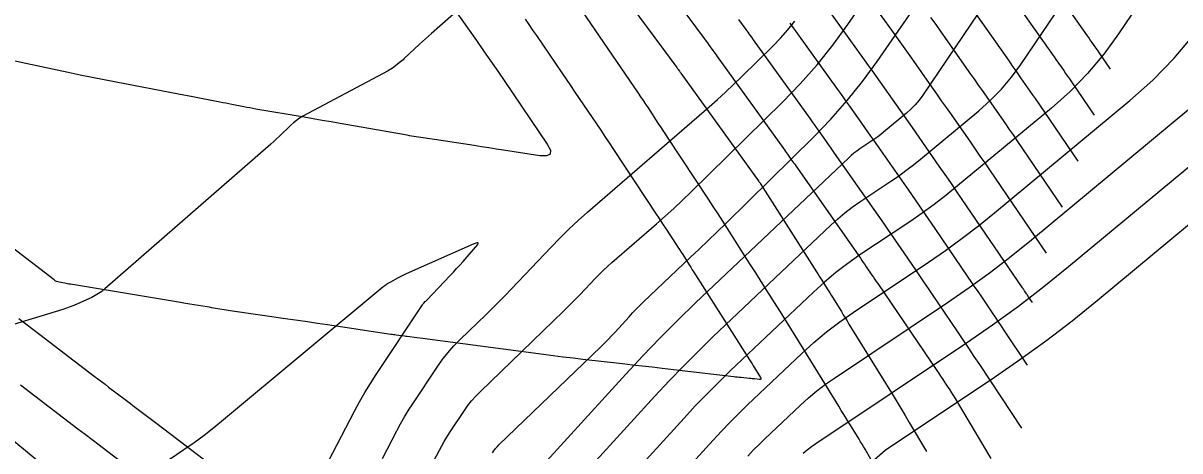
# Model space of a CAD drawing. Extents: x 1005228 to 1008882, y 1883389 to 1885754.
# Drawn here: x 1007916.7 to 1008004.6, y 1884651.8 to 1884684.3 of the extents above; entities that cross this region are included whole.
import ezdxf

# ---------------------------------------------------------------- set-up
doc = ezdxf.new("R2010")
doc.units = 0
for name, color, linetype in [('ATDIMS', 7, 'Continuous'), ('C-ANNO-NOTE', 7, 'Continuous'), ('S_BRIDGE', 7, 'Continuous'), ('TSOBSTACLE', 7, 'Continuous')]:
    doc.layers.add(name, color=color, linetype=linetype)

msp = doc.modelspace()

# ---------------------------------------------------------------- linework, layer by layer
at = {"layer": 'ATDIMS'}
for points in [[(1007960.719, 1884688.602), (1007966.398, 1884680.933), (1007966.423, 1884680.898), (1007966.449, 1884680.863), (1007966.475, 1884680.828), (1007966.5, 1884680.793), (1007966.602, 1884680.653), (1007966.628, 1884680.617), (1007966.653, 1884680.582), (1007966.679, 1884680.547), (1007966.704, 1884680.512), (1007972.45, 1884672.529), (1007972.466, 1884672.506), (1007972.631, 1884672.271), (1007972.658, 1884672.231), (1007972.685, 1884672.191), (1007972.712, 1884672.15), (1007972.738, 1884672.109), (1007977.002, 1884665.41), (1007977.103, 1884665.25), (1007977.205, 1884665.09), (1007977.307, 1884664.93), (1007977.408, 1884664.77), (1007977.815, 1884664.13), (1007977.916, 1884663.97), (1007978.016, 1884663.809), (1007978.117, 1884663.648), (1007978.216, 1884663.487), (1007978.888, 1884662.392), (1007979.033, 1884662.156), (1007979.178, 1884661.919), (1007979.323, 1884661.683), (1007979.468, 1884661.447), (1007982.813, 1884656.009), (1007983.124, 1884655.502), (1007983.432, 1884654.995), (1007983.739, 1884654.486), (1007984.044, 1884653.976), (1007985.364, 1884651.76)], [(1007980.489, 1884686.847), (1007982.698, 1884683.777), (1007983.081, 1884683.244), (1007983.462, 1884682.71), (1007983.842, 1884682.175), (1007984.22, 1884681.638), (1007985.746, 1884679.467), (1007986.115, 1884678.942), (1007986.483, 1884678.417), (1007986.851, 1884677.892), (1007987.219, 1884677.366), (1007988.688, 1884675.264), (1007989.054, 1884674.738), (1007989.419, 1884674.211), (1007989.783, 1884673.683), (1007990.145, 1884673.153), (1007994.45, 1884666.832)], [(1007925.409, 1884650.049), (1007923.069, 1884651.824), (1007922.529, 1884652.234), (1007921.988, 1884652.645), (1007921.448, 1884653.056), (1007920.908, 1884653.467), (1007916.546, 1884656.792)]]:
    msp.add_lwpolyline(points, dxfattribs=at)
at = {"layer": 'C-ANNO-NOTE'}
for points in [[(1008003.85, 1884706.617), (1007985.069, 1884678.832), (1007984.795, 1884678.456), (1007984.496, 1884678.102), (1007984.174, 1884677.771), (1007983.826, 1884677.461), (1007982.094, 1884676.023), (1007981.88, 1884675.849), (1007981.661, 1884675.682), (1007981.437, 1884675.519), (1007981.21, 1884675.363), (1007980.291, 1884674.749), (1007980.065, 1884674.59), (1007979.846, 1884674.423), (1007979.635, 1884674.247), (1007979.431, 1884674.061), (1007967.817, 1884663.046), (1007966.458, 1884661.732), (1007965.122, 1884660.394), (1007963.812, 1884659.032), (1007962.526, 1884657.646), (1007954.954, 1884649.335)], [(1007958.709, 1884649.362), (1007964.733, 1884655.974), (1007965.802, 1884657.127), (1007966.892, 1884658.259), (1007968.002, 1884659.371), (1007969.133, 1884660.463), (1007978.097, 1884668.966), (1007978.619, 1884669.44), (1007979.159, 1884669.891), (1007979.718, 1884670.319), (1007980.296, 1884670.723), (1007982.645, 1884672.293), (1007983.226, 1884672.693), (1007983.797, 1884673.108), (1007984.357, 1884673.537), (1007984.906, 1884673.981), (1007989.334, 1884677.657), (1007990.221, 1884678.448), (1007991.047, 1884679.296), (1007991.809, 1884680.201), (1007992.51, 1884681.162), (1008007.499, 1884703.338)], [(1007952.383, 1884651.665), (1007952.496, 1884651.825), (1007952.617, 1884651.979), (1007952.746, 1884652.126), (1007952.883, 1884652.265), (1007960.61, 1884659.715), (1007960.891, 1884659.99), (1007961.167, 1884660.269), (1007961.439, 1884660.553), (1007961.706, 1884660.842), (1007962.765, 1884662.005), (1007963.033, 1884662.293), (1007963.305, 1884662.576), (1007963.583, 1884662.854), (1007963.866, 1884663.127), (1007967.411, 1884666.49), (1007968.095, 1884667.142), (1007968.777, 1884667.798), (1007969.455, 1884668.456), (1007970.131, 1884669.118), (1007976.798, 1884675.679), (1007978.1, 1884677.022), (1007979.335, 1884678.421), (1007980.503, 1884679.878), (1007981.603, 1884681.39), (1007996, 1884702.185)], [(1007947.663, 1884650.533), (1007948.359, 1884651.873), (1007948.537, 1884652.205), (1007948.724, 1884652.533), (1007948.919, 1884652.855), (1007949.124, 1884653.172), (1007950.255, 1884654.877), (1007950.523, 1884655.258), (1007950.81, 1884655.623), (1007951.117, 1884655.971), (1007951.444, 1884656.303), (1007957.81, 1884662.441), (1007958.119, 1884662.743), (1007958.425, 1884663.047), (1007958.728, 1884663.356), (1007959.026, 1884663.667), (1007960.215, 1884664.92), (1007960.516, 1884665.23), (1007960.824, 1884665.532), (1007961.139, 1884665.826), (1007961.462, 1884666.113), (1007964.846, 1884669.049), (1007965.514, 1884669.638), (1007966.173, 1884670.237), (1007966.822, 1884670.846), (1007967.461, 1884671.466), (1007974.433, 1884678.327), (1007975.772, 1884679.708), (1007977.042, 1884681.147), (1007978.243, 1884682.644), (1007979.374, 1884684.2), (1007985.908, 1884693.636)], [(1008004.823, 1884648.017), (1008003.642, 1884647.294), (1008002.466, 1884646.563), (1007997.773, 1884643.622), (1007996.587, 1884643.045), (1007995.375, 1884642.786), (1007994.136, 1884642.845), (1007992.872, 1884643.221), (1007982.635, 1884647.507), (1007981.01, 1884648.448), (1007980.398, 1884649.488), (1007980.799, 1884650.626), (1007982.214, 1884651.861), (1007990.518, 1884657.414), (1007992.524, 1884658.793), (1007994.492, 1884660.223), (1007996.422, 1884661.703), (1007998.315, 1884663.233), (1008023.689, 1884684.298)], [(1007966.219, 1884649.415), (1007969.148, 1884652.63), (1007969.784, 1884653.315), (1007970.432, 1884653.988), (1007971.092, 1884654.649), (1007971.764, 1884655.298), (1007975.878, 1884659.201), (1007976.806, 1884660.045), (1007977.768, 1884660.847), (1007978.763, 1884661.608), (1007979.791, 1884662.328), (1007985.514, 1884666.155), (1007986.804, 1884667.042), (1007988.07, 1884667.961), (1007989.311, 1884668.913), (1007990.529, 1884669.897), (1008000.798, 1884678.423), (1008002.55, 1884679.984), (1008004.178, 1884681.657), (1008005.682, 1884683.441)], [(1007975.997, 1884651.642), (1007976.303, 1884651.897), (1007976.619, 1884652.139), (1007976.945, 1884652.367), (1007988.384, 1884660.016), (1007990.382, 1884661.39), (1007992.343, 1884662.814), (1007994.266, 1884664.288), (1007996.151, 1884665.813), (1008016.059, 1884682.34)], [(1007971.775, 1884651.409), (1007972.202, 1884651.853), (1007972.636, 1884652.288), (1007973.079, 1884652.716), (1007975.79, 1884655.287), (1007976.402, 1884655.843), (1007977.035, 1884656.372), (1007977.691, 1884656.873), (1007978.368, 1884657.347), (1007986.949, 1884663.085), (1007988.593, 1884664.216), (1007990.206, 1884665.387), (1007991.788, 1884666.601), (1007993.34, 1884667.855), (1008008.428, 1884680.382)], [(1007939.941, 1884651.031), (1007941.907, 1884654.82), (1007942.292, 1884655.537), (1007942.695, 1884656.243), (1007943.117, 1884656.938), (1007943.558, 1884657.622), (1007947.068, 1884662.913), (1007947.092, 1884662.946), (1007947.117, 1884662.977), (1007947.143, 1884663.008), (1007947.172, 1884663.037), (1007947.289, 1884663.149), (1007947.318, 1884663.178), (1007947.347, 1884663.206), (1007947.375, 1884663.235), (1007947.403, 1884663.265), (1007949.176, 1884665.133), (1007949.424, 1884665.396), (1007949.669, 1884665.662), (1007949.912, 1884665.929), (1007950.153, 1884666.198), (1007951.113, 1884667.279), (1007951.281, 1884667.497), (1007951.308, 1884667.611), (1007951.191, 1884667.62), (1007950.932, 1884667.525), (1007945.842, 1884665.255), (1007945.688, 1884665.184), (1007945.534, 1884665.11), (1007945.382, 1884665.033), (1007945.232, 1884664.954), (1007944.633, 1884664.628), (1007944.485, 1884664.543), (1007944.343, 1884664.452), (1007944.205, 1884664.353), (1007944.071, 1884664.247), (1007931.968, 1884654.159), (1007931.236, 1884653.564), (1007930.491, 1884652.987), (1007929.732, 1884652.429), (1007928.959, 1884651.889), (1007920.217, 1884645.936)]]:
    msp.add_lwpolyline(points, dxfattribs=at)
at = {"layer": 'S_BRIDGE'}
for points in [[(1008011.149, 1884700.059), (1007999.951, 1884683.493), (1007998.824, 1884681.946), (1007997.597, 1884680.491), (1007996.269, 1884679.126), (1007994.841, 1884677.853), (1007987.717, 1884671.939), (1007986.834, 1884671.225), (1007985.933, 1884670.534), (1007985.015, 1884669.867), (1007984.079, 1884669.224), (1007980.301, 1884666.697), (1007979.371, 1884666.047), (1007978.472, 1884665.359), (1007977.602, 1884664.633), (1007976.763, 1884663.87), (1007970.448, 1884657.881), (1007969.547, 1884657.01), (1007968.662, 1884656.123), (1007967.793, 1884655.221), (1007966.941, 1884654.302), (1007962.464, 1884649.388)], [(1007958.295, 1884692.819), (1007947.77, 1884683.531), (1007947.54, 1884683.326), (1007947.31, 1884683.119), (1007947.083, 1884682.911), (1007946.856, 1884682.702), (1007945.69, 1884681.615), (1007945.595, 1884681.529), (1007945.498, 1884681.444), (1007945.399, 1884681.362), (1007945.298, 1884681.283), (1007944.89, 1884680.968), (1007944.787, 1884680.892), (1007944.68, 1884680.82), (1007944.571, 1884680.753), (1007944.459, 1884680.69), (1007937.988, 1884677.228), (1007937.735, 1884677.081), (1007937.495, 1884676.918), (1007937.267, 1884676.738), (1007937.05, 1884676.541), (1007936.21, 1884675.721), (1007935.999, 1884675.517), (1007935.785, 1884675.317), (1007935.568, 1884675.12), (1007935.348, 1884674.925), (1007922.939, 1884664.117), (1007922.71, 1884663.93), (1007922.468, 1884663.761), (1007922.215, 1884663.61), (1007921.951, 1884663.476), (1007920.872, 1884662.975), (1007920.601, 1884662.855), (1007920.325, 1884662.745), (1007920.046, 1884662.644), (1007919.764, 1884662.552), (1007914.239, 1884660.873)], [(1007944.035, 1884651.231), (1007945.133, 1884653.346), (1007945.414, 1884653.871), (1007945.709, 1884654.388), (1007946.018, 1884654.896), (1007946.341, 1884655.397), (1007948.184, 1884658.175), (1007948.578, 1884658.735), (1007949, 1884659.27), (1007949.45, 1884659.781), (1007949.929, 1884660.269), (1007951.903, 1884662.172), (1007952.393, 1884662.65), (1007952.879, 1884663.134), (1007953.359, 1884663.623), (1007953.833, 1884664.118), (1007956.849, 1884667.296), (1007957.517, 1884667.983), (1007958.201, 1884668.654), (1007958.901, 1884669.307), (1007959.617, 1884669.944), (1007968.853, 1884677.958), (1007969.481, 1884678.512), (1007970.1, 1884679.075), (1007970.71, 1884679.648), (1007971.311, 1884680.23), (1007973.698, 1884682.579), (1007974.279, 1884683.179), (1007974.831, 1884683.804), (1007975.353, 1884684.454)]]:
    msp.add_lwpolyline(points, dxfattribs=at)
at = {"layer": 'TSOBSTACLE'}
for points in [[(1007963.345, 1884690.064), (1007968.47, 1884683.142), (1007968.554, 1884683.029), (1007968.637, 1884682.916), (1007968.72, 1884682.802), (1007968.802, 1884682.689), (1007969.132, 1884682.234), (1007969.214, 1884682.12), (1007969.297, 1884682.007), (1007969.379, 1884681.893), (1007969.461, 1884681.779), (1007974.5, 1884674.779), (1007974.577, 1884674.671), (1007974.655, 1884674.563), (1007974.732, 1884674.454), (1007974.808, 1884674.345), (1007975.114, 1884673.91), (1007975.191, 1884673.801), (1007975.267, 1884673.692), (1007975.344, 1884673.583), (1007975.42, 1884673.473), (1007980.334, 1884666.444), (1007980.445, 1884666.284), (1007980.555, 1884666.125), (1007980.665, 1884665.965), (1007980.775, 1884665.805), (1007981.212, 1884665.163), (1007981.321, 1884665.002), (1007981.43, 1884664.842), (1007981.539, 1884664.681), (1007981.649, 1884664.521), (1007986.184, 1884657.848), (1007986.263, 1884657.73), (1007986.343, 1884657.612), (1007986.422, 1884657.494), (1007986.501, 1884657.375), (1007986.874, 1884656.811), (1007986.972, 1884656.663), (1007987.069, 1884656.516), (1007987.265, 1884656.22), (1007987.313, 1884656.146), (1007987.361, 1884656.071), (1007987.408, 1884655.996), (1007987.453, 1884655.92), (1007990.248, 1884651.228)], [(1007992.725, 1884690.221), (1007997.553, 1884683.353), (1007997.626, 1884683.248), (1007997.7, 1884683.143), (1007997.774, 1884683.038), (1007997.847, 1884682.933), (1007998.142, 1884682.512), (1007998.215, 1884682.406), (1007998.288, 1884682.301), (1007998.361, 1884682.195), (1007998.434, 1884682.089), (1007999.296, 1884680.823)], [(1007990.631, 1884688.029), (1007994.601, 1884682.382), (1007994.749, 1884682.172), (1007994.896, 1884681.962), (1007995.043, 1884681.751), (1007995.19, 1884681.541), (1007995.778, 1884680.7), (1007995.925, 1884680.489), (1007996.071, 1884680.278), (1007996.217, 1884680.067), (1007996.361, 1884679.855), (1007998.085, 1884677.325)], [(1007948.27, 1884687.116), (1007951.166, 1884682.993), (1007951.71, 1884682.215), (1007952.252, 1884681.434), (1007952.79, 1884680.652), (1007953.326, 1884679.867), (1007956.554, 1884675.12), (1007956.794, 1884674.659), (1007956.782, 1884674.358), (1007956.516, 1884674.217), (1007955.996, 1884674.236), (1007953.239, 1884674.657), (1007952.679, 1884674.742), (1007952.12, 1884674.828), (1007951.56, 1884674.914), (1007951, 1884675), (1007947.988, 1884675.463), (1007947.815, 1884675.489), (1007947.641, 1884675.516), (1007947.468, 1884675.542), (1007947.294, 1884675.568), (1007946.6, 1884675.673), (1007946.427, 1884675.7), (1007946.253, 1884675.728), (1007946.08, 1884675.757), (1007945.907, 1884675.787), (1007940.834, 1884676.681), (1007940.147, 1884676.801), (1007939.46, 1884676.921), (1007938.772, 1884677.039), (1007938.084, 1884677.157), (1007934.417, 1884677.78), (1007934.187, 1884677.82), (1007933.958, 1884677.861), (1007933.729, 1884677.904), (1007933.5, 1884677.948), (1007932.585, 1884678.129), (1007932.357, 1884678.174), (1007932.128, 1884678.219), (1007931.899, 1884678.263), (1007931.67, 1884678.307), (1007929.624, 1884678.699), (1007928.551, 1884678.905), (1007923.806, 1884679.814), (1007922.897, 1884679.991), (1007921.988, 1884680.172), (1007921.08, 1884680.359), (1007920.174, 1884680.549), (1007910.965, 1884682.512)], [(1007981.138, 1884651.187), (1007980.687, 1884651.943), (1007980.574, 1884652.132), (1007980.46, 1884652.321), (1007980.346, 1884652.509), (1007980.231, 1884652.697), (1007979.278, 1884654.246), (1007979.081, 1884654.567), (1007978.884, 1884654.888), (1007978.686, 1884655.209), (1007978.49, 1884655.53), (1007975.716, 1884660.051), (1007975.388, 1884660.582), (1007975.059, 1884661.113), (1007974.727, 1884661.642), (1007974.394, 1884662.169), (1007973.056, 1884664.277), (1007972.721, 1884664.804), (1007972.386, 1884665.331), (1007972.051, 1884665.858), (1007971.716, 1884666.385), (1007970.244, 1884668.699), (1007969.885, 1884669.26), (1007969.525, 1884669.819), (1007969.162, 1884670.376), (1007968.797, 1884670.932), (1007965.74, 1884675.573), (1007965.551, 1884675.859), (1007965.363, 1884676.145), (1007965.175, 1884676.431), (1007964.987, 1884676.717), (1007964.234, 1884677.861), (1007964.046, 1884678.147), (1007963.856, 1884678.432), (1007963.665, 1884678.716), (1007963.473, 1884678.999), (1007958.551, 1884686.223)], [(1007993.4, 1884663.082), (1007993.111, 1884663.518), (1007993.073, 1884663.575), (1007993.036, 1884663.631), (1007992.998, 1884663.688), (1007992.96, 1884663.744), (1007992.807, 1884663.969), (1007992.769, 1884664.025), (1007992.73, 1884664.081), (1007992.692, 1884664.138), (1007992.654, 1884664.194), (1007988.072, 1884670.92), (1007987.638, 1884671.555), (1007987.202, 1884672.189), (1007986.764, 1884672.821), (1007986.324, 1884673.452), (1007984.282, 1884676.375), (1007983.981, 1884676.805), (1007983.679, 1884677.236), (1007983.378, 1884677.666), (1007983.076, 1884678.096), (1007981.867, 1884679.815), (1007981.564, 1884680.245), (1007981.26, 1884680.673), (1007980.955, 1884681.101), (1007980.649, 1884681.528), (1007977.732, 1884685.58)], [(1007996.873, 1884673.828), (1007994.289, 1884677.621), (1007994.072, 1884677.939), (1007993.854, 1884678.256), (1007993.635, 1884678.572), (1007993.415, 1884678.888), (1007992.533, 1884680.15), (1007992.312, 1884680.465), (1007992.092, 1884680.78), (1007991.871, 1884681.095), (1007991.65, 1884681.41), (1007988.537, 1884685.837)], [(1007954.864, 1884684.61), (1007955.153, 1884684.194), (1007955.44, 1884683.776), (1007955.726, 1884683.357), (1007957.652, 1884680.524), (1007957.981, 1884680.041), (1007958.309, 1884679.558), (1007958.638, 1884679.075), (1007958.967, 1884678.592), (1007960.282, 1884676.661), (1007960.61, 1884676.178), (1007960.936, 1884675.693), (1007961.26, 1884675.207), (1007961.582, 1884674.72), (1007964.816, 1884669.803), (1007964.994, 1884669.533), (1007965.171, 1884669.263), (1007965.349, 1884668.993), (1007965.527, 1884668.723), (1007966.343, 1884667.484), (1007966.468, 1884667.294), (1007966.592, 1884667.104), (1007966.715, 1884666.913), (1007966.837, 1884666.722), (1007967.324, 1884665.956), (1007967.446, 1884665.764), (1007967.568, 1884665.573), (1007967.69, 1884665.381), (1007967.811, 1884665.19), (1007971.92, 1884658.717), (1007972.014, 1884658.568), (1007972.107, 1884658.419), (1007972.2, 1884658.27), (1007972.292, 1884658.12), (1007972.747, 1884657.378), (1007972.778, 1884657.311), (1007972.774, 1884657.265), (1007972.734, 1884657.241), (1007972.66, 1884657.24), (1007972.292, 1884657.277), (1007972.2, 1884657.286), (1007972.108, 1884657.295), (1007972.016, 1884657.304), (1007971.925, 1884657.313), (1007971.272, 1884657.376), (1007971.132, 1884657.39), (1007970.993, 1884657.404), (1007970.854, 1884657.42), (1007970.714, 1884657.436), (1007965.269, 1884658.073), (1007964.518, 1884658.161), (1007963.767, 1884658.248), (1007963.017, 1884658.335), (1007962.266, 1884658.42), (1007959.262, 1884658.763), (1007958.511, 1884658.85), (1007957.761, 1884658.94), (1007957.011, 1884659.034), (1007956.261, 1884659.132), (1007947.065, 1884660.346), (1007946.655, 1884660.4), (1007945.901, 1884660.5), (1007945.799, 1884660.513), (1007945.697, 1884660.526), (1007945.594, 1884660.539), (1007945.492, 1884660.552), (1007945.084, 1884660.603), (1007944.982, 1884660.617), (1007944.879, 1884660.63), (1007944.778, 1884660.645), (1007944.676, 1884660.66), (1007939.859, 1884661.382), (1007939.106, 1884661.494), (1007938.352, 1884661.605), (1007937.598, 1884661.715), (1007936.844, 1884661.823), (1007932.639, 1884662.426), (1007932.479, 1884662.449), (1007932.32, 1884662.474), (1007932.161, 1884662.499), (1007932.002, 1884662.526), (1007931.366, 1884662.636), (1007931.208, 1884662.663), (1007931.049, 1884662.69), (1007930.89, 1884662.717), (1007930.731, 1884662.743), (1007929.409, 1884662.963), (1007928.94, 1884663.041), (1007928.706, 1884663.08), (1007920.331, 1884664.471), (1007920.224, 1884664.489), (1007920.117, 1884664.507), (1007920.01, 1884664.527), (1007919.904, 1884664.546), (1007919.477, 1884664.626), (1007919.373, 1884664.652), (1007919.274, 1884664.69), (1007919.18, 1884664.738), (1007919.092, 1884664.799), (1007913.066, 1884669.417)], [(1007992.598, 1884653.539), (1007989.403, 1884658.366), (1007988.988, 1884658.992), (1007988.571, 1884659.616), (1007988.151, 1884660.24), (1007987.73, 1884660.861), (1007985.802, 1884663.698), (1007985.5, 1884664.143), (1007985.197, 1884664.588), (1007984.894, 1884665.033), (1007984.591, 1884665.478), (1007983.379, 1884667.258), (1007983.075, 1884667.702), (1007982.77, 1884668.145), (1007982.464, 1884668.588), (1007982.156, 1884669.03), (1007978.374, 1884674.441), (1007978.223, 1884674.657), (1007978.071, 1884674.873), (1007977.92, 1884675.089), (1007977.768, 1884675.305), (1007977.161, 1884676.168), (1007977.009, 1884676.384), (1007976.856, 1884676.599), (1007976.703, 1884676.814), (1007976.549, 1884677.029), (1007972.218, 1884683.046), (1007972.079, 1884683.239), (1007971.94, 1884683.431), (1007971.801, 1884683.623), (1007971.662, 1884683.816), (1007971.104, 1884684.585)], [(1007974.975, 1884684.313), (1007978.599, 1884679.278), (1007978.829, 1884678.958), (1007979.058, 1884678.636), (1007979.287, 1884678.314), (1007979.514, 1884677.992), (1007980.422, 1884676.7), (1007980.649, 1884676.377), (1007980.875, 1884676.054), (1007981.102, 1884675.731), (1007981.328, 1884675.408), (1007983.978, 1884671.616), (1007984.483, 1884670.892), (1007984.985, 1884670.166), (1007985.485, 1884669.439), (1007985.983, 1884668.711), (1007988.503, 1884665.012), (1007988.733, 1884664.673), (1007988.964, 1884664.335), (1007989.194, 1884663.996), (1007989.424, 1884663.658), (1007990.345, 1884662.303), (1007990.575, 1884661.964), (1007990.803, 1884661.624), (1007991.031, 1884661.283), (1007991.257, 1884660.942), (1007992.999, 1884658.31)], [(1007985.665, 1884684.747), (1007986.055, 1884684.197), (1007986.443, 1884683.646), (1007988.698, 1884680.438), (1007988.993, 1884680.018), (1007989.287, 1884679.598), (1007989.582, 1884679.178), (1007989.876, 1884678.758), (1007991.051, 1884677.076), (1007991.345, 1884676.655), (1007991.637, 1884676.233), (1007991.927, 1884675.811), (1007992.217, 1884675.387), (1007995.662, 1884670.33)], [(1007916.425, 1884661.86), (1007916.953, 1884661.455), (1007917.482, 1884661.051), (1007918.012, 1884660.647), (1007922.139, 1884657.496), (1007922.414, 1884657.287), (1007922.688, 1884657.077), (1007922.963, 1884656.868), (1007923.238, 1884656.658), (1007924.487, 1884655.706), (1007924.687, 1884655.554), (1007924.887, 1884655.402), (1007925.087, 1884655.25), (1007925.287, 1884655.098), (1007926.088, 1884654.49), (1007926.288, 1884654.338), (1007926.489, 1884654.186), (1007926.689, 1884654.034), (1007926.889, 1884653.882), (1007932.018, 1884649.982)], [(1007919.114, 1884649.98), (1007913.366, 1884654.721)]]:
    msp.add_lwpolyline(points, dxfattribs=at)

doc.saveas('drawing.dxf')
